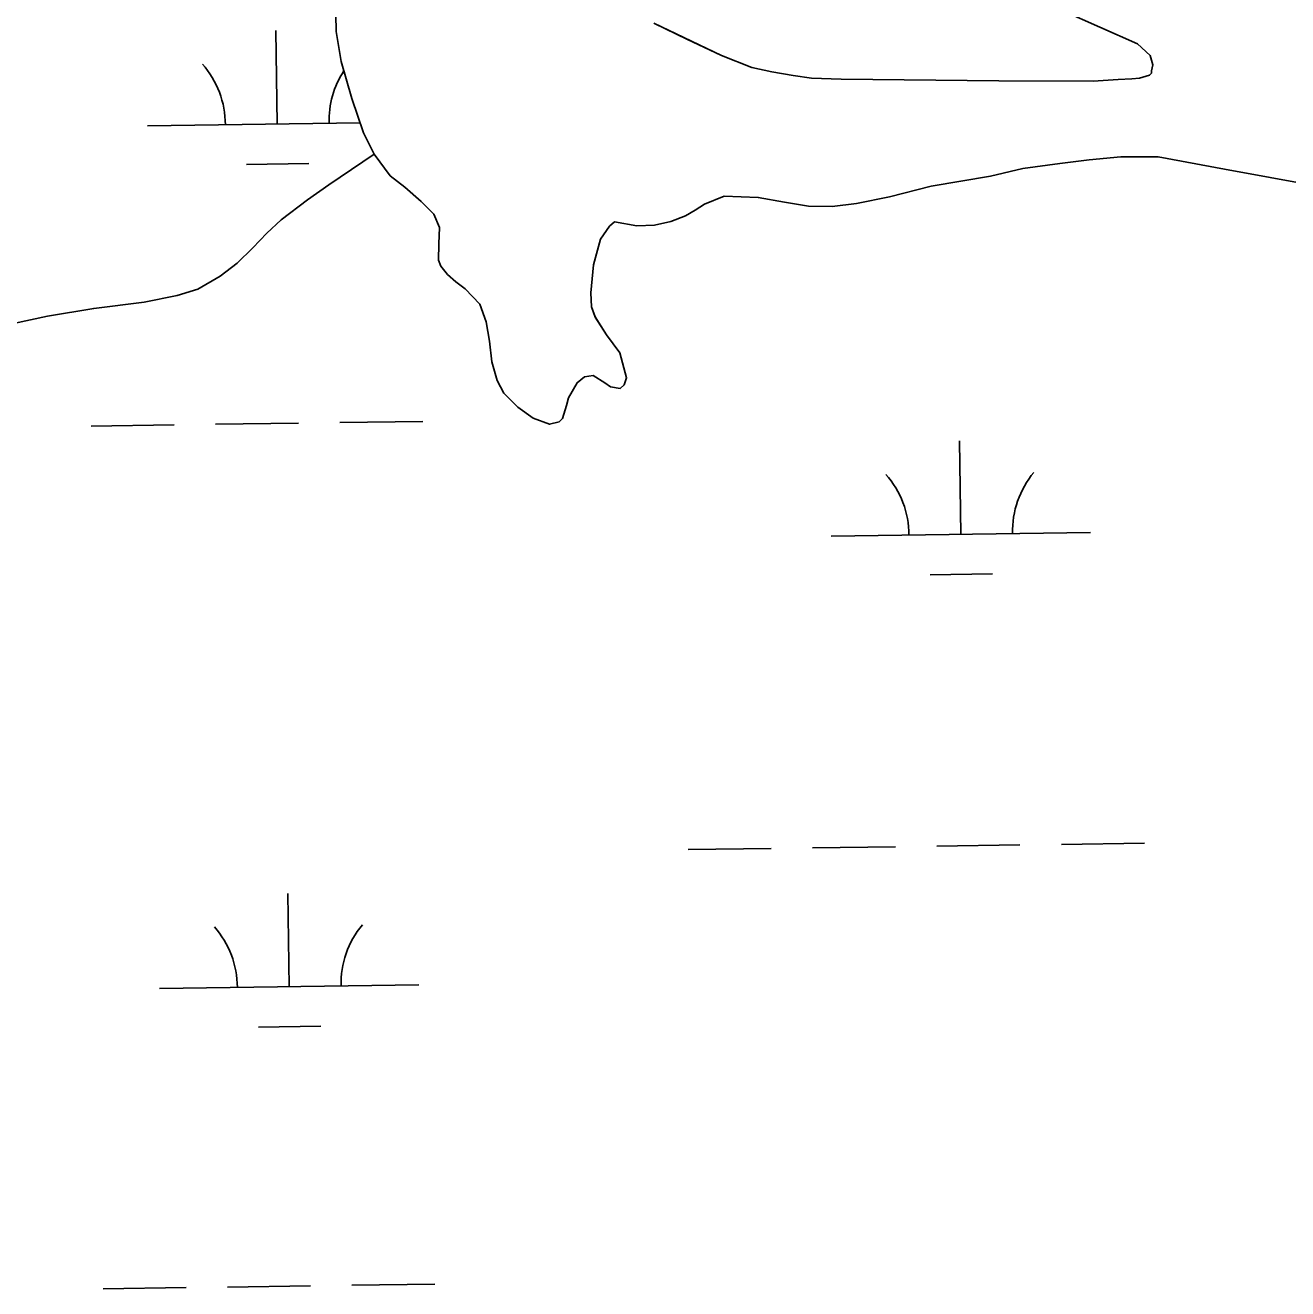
# Model space of a CAD drawing. Extents: x 3767014 to 3805179, y 361544 to 387384.
# Drawn here: x 3783598 to 3784085, y 369403.3 to 369890.4 of the extents above; entities that cross this region are included whole.
import ezdxf

# ---------------------------------------------------------------- set-up
doc = ezdxf.new("R2010")
doc.units = 0
doc.layers.add('V-TOPO-SHOR', color=7, linetype='Continuous')
doc.layers.add('V-WETL-SWMP', color=7, linetype='Continuous')

msp = doc.modelspace()

# ---------------------------------------------------------------- linework, layer by layer
at = {"layer": 'V-TOPO-SHOR'}
for points in [[(3783728.492, 369849.019), (3783723.956, 369862.229), (3783719.882, 369876.43), (3783717.93, 369888.038), (3783717.531, 369908.108)], [(3783912.753, 369869.696), (3783973.484, 369869.024), (3784009.918, 369868.936), (3784019.576, 369869.571), (3784024.805, 369869.798), (3784027.758, 369870.069), (3784031.584, 369871.15), (3784032.354, 369871.959), (3784032.43, 369872.85), (3784032.868, 369875.129), (3784031.889, 369878.758), (3784026.939, 369883.276), (3783997.89, 369896.185)], [(3783840.448, 369891.21), (3783853.434, 369885.015), (3783866.519, 369878.822), (3783878.186, 369874.173), (3783885.928, 369872.489), (3783894.157, 369871.111), (3783901.192, 369870.101), (3783912.753, 369869.696)], [(3784095.739, 369828.506), (3784060.608, 369834.986), (3784034.926, 369839.74), (3784020.627, 369839.678), (3784008.312, 369838.495), (3783996.985, 369837.137), (3783982.827, 369835.22), (3783970.363, 369832.267), (3783947.44, 369828.369), (3783931.283, 369824.249), (3783918.61, 369821.781), (3783909.234, 369820.57), (3783900.121, 369820.736), (3783890.876, 369822.272), (3783880.742, 369824.079), (3783867.604, 369824.537), (3783860.039, 369821.51), (3783856.373, 369819.168), (3783852.609, 369816.919), (3783846.983, 369814.723), (3783840.747, 369813.392), (3783833.896, 369813.126), (3783825.237, 369814.674), (3783823.321, 369812.962), (3783819.821, 369807.979), (3783817.226, 369798.022), (3783816.118, 369787.317), (3783816.349, 369781.935), (3783817.82, 369777.956), (3783822.2, 369771.109), (3783827.369, 369764.087), (3783829.954, 369754.549), (3783829.045, 369751.784), (3783827.415, 369750.373), (3783823.775, 369750.969), (3783821.481, 369752.579), (3783817.103, 369755.407), (3783813.687, 369754.932), (3783810.901, 369752.61), (3783807.518, 369746.847), (3783806.711, 369743.789), (3783805.269, 369738.759), (3783803.928, 369737.549), (3783800.229, 369736.576), (3783793.901, 369738.968), (3783788.017, 369743.23), (3783782.594, 369748.581), (3783780.028, 369753.414), (3783777.988, 369760.613), (3783777.105, 369768.625), (3783775.746, 369776.035), (3783773.323, 369782.93), (3783767.691, 369788.863), (3783764.099, 369791.518), (3783760.895, 369794.278), (3783758.27, 369797.545), (3783757.428, 369799.875), (3783757.567, 369806.146), (3783757.803, 369812.421), (3783755.62, 369817.56), (3783750.696, 369822.532), (3783744.393, 369827.96), (3783738.8, 369832.328), (3783732.617, 369840.696), (3783728.492, 369849.019)], [(3783732.617, 369840.696), (3783715.039, 369828.91), (3783706.789, 369823.178), (3783696.713, 369815.426), (3783691.214, 369810.255), (3783685.728, 369804.592), (3783679.752, 369798.716), (3783673.161, 369793.717), (3783664.5, 369788.667), (3783656.564, 369786.199), (3783643.889, 369783.715), (3783624.402, 369781.259), (3783606.509, 369778.251), (3783593.449, 369775.459), (3783580.891, 369772.287), (3783569.326, 369768.84), (3783563.653, 369766.726), (3783556.63, 369763.296), (3783550.037, 369758.393), (3783544.375, 369751.838), (3783538.466, 369743.201), (3783532.308, 369732.783), (3783526.279, 369721.083), (3783517.405, 369710.099)]]:
    msp.add_lwpolyline(points, dxfattribs=at)
at = {"layer": 'V-WETL-SWMP'}
for p, q in [((3783695.17, 369852.369), (3783694.67, 369888.365)), ((3783645.175, 369851.674), (3783727.19, 369852.813)), ((3783683.386, 369836.772), (3783707.383, 369837.106)), ((3783623.372, 369735.928), (3783655.369, 369736.373)), ((3783671.368, 369736.595), (3783703.365, 369737.039)), ((3783719.363, 369737.262), (3783751.36, 369737.706)), ((3783958.829, 369694.154), (3783958.329, 369730.15)), ((3783908.834, 369693.459), (3784008.824, 369694.848)), ((3783947.045, 369678.557), (3783971.042, 369678.891)), ((3783901.658, 369573.277), (3783933.655, 369573.721)), ((3783949.654, 369573.944), (3783981.651, 369574.388)), ((3783997.649, 369574.61), (3784029.646, 369575.055)), ((3783853.663, 369572.61), (3783885.66, 369573.055)), ((3783699.791, 369519.726), (3783699.291, 369555.722)), ((3783649.796, 369519.031), (3783749.786, 369520.42)), ((3783688.006, 369504.13), (3783712.004, 369504.463)), ((3783627.993, 369403.285), (3783659.99, 369403.73)), ((3783675.989, 369403.952), (3783707.986, 369404.396)), ((3783723.984, 369404.619), (3783755.981, 369405.063))]:
    msp.add_line(p, q, dxfattribs=at)
for points in [[(3783717.532, 369908.108), (3783717.93, 369888.038), (3783719.882, 369876.429), (3783723.955, 369862.229), (3783728.493, 369849.019), (3783732.617, 369840.697), (3783738.799, 369832.327), (3783744.392, 369827.96), (3783750.697, 369822.532), (3783755.62, 369817.56), (3783757.803, 369812.422), (3783757.567, 369806.147), (3783757.428, 369799.875), (3783758.269, 369797.545), (3783760.896, 369794.279), (3783764.099, 369791.518), (3783767.691, 369788.864), (3783773.323, 369782.93), (3783775.746, 369776.035), (3783777.105, 369768.624), (3783777.988, 369760.613), (3783780.027, 369753.415), (3783782.595, 369748.581), (3783788.017, 369743.229), (3783793.901, 369738.967), (3783800.229, 369736.576), (3783803.928, 369737.549), (3783805.269, 369738.758), (3783806.712, 369743.789), (3783807.518, 369746.846), (3783810.902, 369752.61), (3783813.686, 369754.932), (3783817.102, 369755.408), (3783821.482, 369752.578), (3783823.775, 369750.969)], [(3783997.891, 369896.184), (3784026.939, 369883.277), (3784031.888, 369878.759), (3784032.867, 369875.13), (3784032.429, 369872.849), (3784032.353, 369871.959), (3784031.583, 369871.15), (3784027.759, 369870.068), (3784024.804, 369869.798), (3784019.577, 369869.57), (3784009.918, 369868.936), (3783973.485, 369869.024), (3783912.752, 369869.696), (3783901.191, 369870.101), (3783894.157, 369871.112), (3783885.928, 369872.489), (3783878.186, 369874.173), (3783866.52, 369878.822), (3783840.447, 369891.21)], [(3783823.775, 369750.969), (3783827.414, 369750.374), (3783829.044, 369751.785), (3783829.955, 369754.55), (3783827.369, 369764.086), (3783822.2, 369771.109), (3783817.819, 369777.955), (3783816.349, 369781.935), (3783816.118, 369787.317), (3783817.225, 369798.021), (3783819.82, 369807.979), (3783823.321, 369812.963), (3783825.238, 369814.675), (3783833.896, 369813.126), (3783840.746, 369813.393), (3783846.983, 369814.723), (3783852.61, 369816.919), (3783856.374, 369819.167), (3783860.039, 369821.51), (3783867.604, 369824.538), (3783880.742, 369824.078), (3783890.875, 369822.272), (3783900.121, 369820.737), (3783909.235, 369820.57), (3783918.609, 369821.781), (3783931.282, 369824.249), (3783947.44, 369828.37), (3783970.363, 369832.267), (3783982.828, 369835.22), (3783996.984, 369837.136), (3784008.313, 369838.494), (3784020.626, 369839.679), (3784034.926, 369839.739), (3784060.609, 369834.986), (3784095.739, 369828.507)]]:
    msp.add_lwpolyline(points, dxfattribs=at)
for centre, start, end in [((3783639.926, 369852.076), 0.02404, 41.5677), ((3783750.401, 369853.611), 146.83491, 181.56769), ((3783903.585, 369693.861), 0.02404, 41.5677), ((3784014.06, 369695.396), 140.02403, 181.56769), ((3783644.547, 369519.433), 0.02404, 41.5677), ((3783755.022, 369520.968), 140.02403, 181.56769)]:
    msp.add_arc(centre, 35.246, start, end, dxfattribs=at)

doc.saveas('drawing.dxf')
